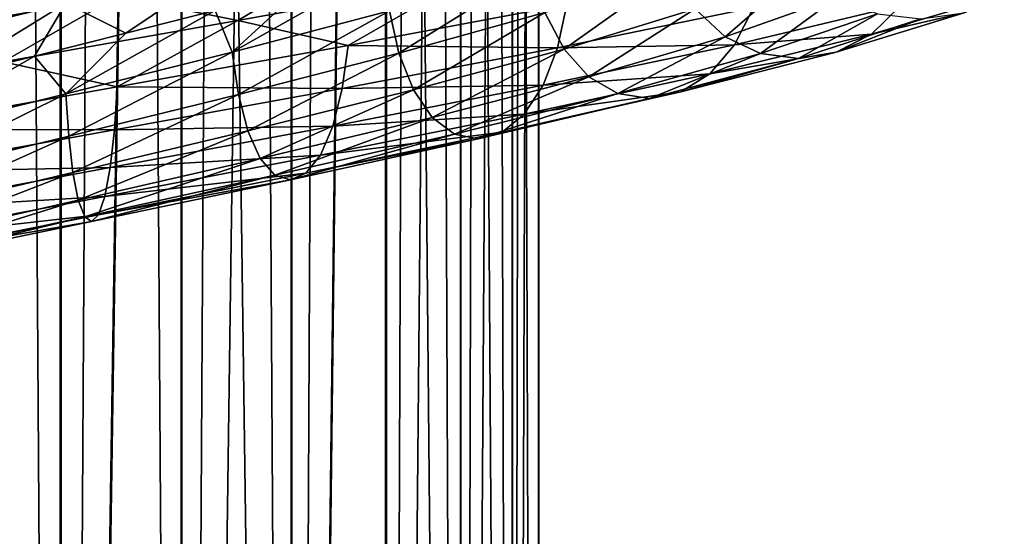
# Model space of a CAD drawing. Header units: metres. Extents: x -109 to 109, y -917 to 389.
# Tile 342 of 656: x 1 to 15, y -655 to -648. Entities that reach past the tile are written whole.
import ezdxf

# ---------------------------------------------------------------- set-up
doc = ezdxf.new("R2010")
doc.units = ezdxf.units.M
doc.layers.add('solid_24503124_XXX_01_SW0001', color=7, linetype='CONTINUOUS')
doc.layers.add('solid_24503124_XXX_01_SW0001_01', color=7, linetype='CONTINUOUS')

msp = doc.modelspace()

# ---------------------------------------------------------------- linework, layer by layer
at = {"layer": 'solid_24503124_XXX_01_SW0001'}
for points in [[(1.767249, -701, -391.68576), (1.767193, -437, -391.68573), (0, -437, -391.5)], [(0, -701, -391.5), (1.767249, -701, -391.68576), (0, -437, -391.5)], [(1.767193, -589, -8.314267), (0, -701, -8.5), (0, -589, -8.5)], [(1.767193, -589, -8.314267), (1.744606, -701, -8.319036), (0, -701, -8.5)], [(1.834986, -647.439392, 14.760468), (0.101558, -648.502563, 14.806154), (-0.54983, -648.031006, 14.884398)]]:
    msp.add_3dface(points, dxfattribs=at)
at = {"layer": 'solid_24503124_XXX_01_SW0001_01'}
for points in [[(0, -701, -408.5), (0, -437, -408.5), (1.767193, -437, -408.31427)], [(1.767249, -701, -408.31424), (0, -701, -408.5), (1.767193, -437, -408.31427)], [(3.457262, -701, -392.234863), (3.457402, -437, -392.234924), (1.767193, -437, -391.68573)], [(1.767249, -701, -391.68576), (3.457262, -701, -392.234863), (1.767193, -437, -391.68573)], [(1.767249, -701, -408.31424), (1.767193, -437, -408.31427), (3.457402, -437, -407.765076)], [(3.457262, -701, -407.765137), (1.767249, -701, -408.31424), (3.457402, -437, -407.765076)], [(3.457262, -701, -392.234863), (4.996175, -701, -393.123352), (3.457402, -437, -392.234924)], [(3.457262, -701, -407.765137), (3.457402, -437, -407.765076), (4.996158, -437, -406.876648)], [(4.996175, -701, -406.876648), (3.457262, -701, -407.765137), (4.996158, -437, -406.876648)], [(4.996175, -701, -393.123352), (4.996158, -437, -393.123352), (3.457402, -437, -392.234924)], [(4.996175, -701, -393.123352), (6.316738, -437, -394.312408), (4.996158, -437, -393.123352)], [(4.996175, -701, -406.876648), (4.996158, -437, -406.876648), (6.316738, -437, -405.687592)], [(4.996175, -701, -393.123352), (6.316731, -701, -394.312378), (6.316738, -437, -394.312408)], [(6.316731, -701, -405.687622), (4.996175, -701, -406.876648), (6.316738, -437, -405.687592)], [(6.316731, -701, -394.312378), (7.361216, -701, -395.75), (6.316738, -437, -394.312408)], [(6.316731, -701, -405.687622), (6.316738, -437, -405.687592), (7.361266, -437, -404.249908)], [(7.361216, -701, -404.25), (6.316731, -701, -405.687622), (7.361266, -437, -404.249908)], [(7.361216, -701, -395.75), (7.361266, -437, -395.750092), (6.316738, -437, -394.312408)], [(7.361216, -701, -395.75), (8.083981, -701, -397.373352), (7.361266, -437, -395.750092)], [(7.361216, -701, -404.25), (7.361266, -437, -404.249908), (8.083978, -437, -402.626648)], [(8.083981, -701, -402.626648), (7.361216, -701, -404.25), (8.083978, -437, -402.626648)], [(8.083981, -701, -397.373352), (8.083978, -437, -397.373352), (7.361266, -437, -395.750092)], [(8.083981, -701, -397.373352), (8.453425, -437, -399.111481), (8.083978, -437, -397.373352)], [(8.083981, -701, -402.626648), (8.083978, -437, -402.626648), (8.453425, -437, -400.888519)], [(8.083981, -701, -397.373352), (8.453436, -701, -399.111511), (8.453425, -437, -399.111481)], [(8.453436, -701, -400.888489), (8.083981, -701, -402.626648), (8.453425, -437, -400.888519)], [(8.453436, -701, -400.888489), (8.453425, -437, -400.888519), (8.453425, -437, -399.111481)], [(8.453436, -701, -399.111511), (8.453436, -701, -400.888489), (8.453425, -437, -399.111481)], [(0, -589, 8.5), (0, -701, 8.5), (1.767249, -701, 8.314255)], [(1.767193, -589, 8.314267), (0, -589, 8.5), (1.767249, -701, 8.314255)], [(3.457402, -589, -7.765069), (3.437735, -701, -7.773801), (1.744606, -701, -8.319036)], [(1.767193, -589, -8.314267), (3.457402, -589, -7.765069), (1.744606, -701, -8.319036)], [(3.457402, -589, 7.765069), (1.767193, -589, 8.314267), (1.767249, -701, 8.314255)], [(3.457402, -589, 7.765069), (1.767249, -701, 8.314255), (3.458888, -701, 7.764412)], [(3.457402, -589, -7.765069), (4.980319, -701, -6.888136), (3.437735, -701, -7.773801)], [(3.457402, -589, -7.765069), (4.996158, -589, -6.876657), (4.980319, -701, -6.888136)], [(4.996158, -589, 6.876657), (3.457402, -589, 7.765069), (3.458888, -701, 7.764412)], [(4.996158, -589, 6.876657), (3.458888, -701, 7.764412), (4.999055, -701, 6.874551)], [(6.316738, -589, -5.687599), (6.304805, -701, -5.700828), (4.980319, -701, -6.888136)], [(4.996158, -589, -6.876657), (6.316738, -589, -5.687599), (4.980319, -701, -6.888136)], [(6.316738, -589, 5.687599), (4.996158, -589, 6.876657), (4.999055, -701, 6.874551)], [(6.316738, -589, 5.687599), (4.999055, -701, 6.874551), (6.320303, -701, 5.68364)], [(6.316738, -589, -5.687599), (7.353192, -701, -4.263868), (6.304805, -701, -5.700828)], [(6.316738, -589, -5.687599), (7.361266, -589, -4.249895), (7.353192, -701, -4.263868)], [(7.361266, -589, 4.249895), (6.316738, -589, 5.687599), (6.320303, -701, 5.68364)], [(7.361266, -589, 4.249895), (6.320303, -701, 5.68364), (7.364774, -701, 4.243832)], [(7.361266, -589, -4.249895), (8.079568, -701, -2.640186), (7.353192, -701, -4.263868)], [(7.361266, -589, -4.249895), (8.083978, -589, -2.626658), (8.079568, -701, -2.640186)], [(8.083978, -589, 2.626658), (7.361266, -589, 4.249895), (7.364774, -701, 4.243832)], [(8.083978, -589, 2.626658), (7.364774, -701, 4.243832), (8.086726, -701, 2.618177)], [(8.083978, -589, -2.626658), (8.452125, -701, -0.900884), (8.079568, -701, -2.640186)], [(8.083978, -589, -2.626658), (8.453425, -589, -0.888516), (8.452125, -701, -0.900884)], [(8.453425, -589, 0.888516), (8.083978, -589, 2.626658), (8.086726, -701, 2.618177)], [(8.453425, -589, 0.888516), (8.086726, -701, 2.618177), (8.454546, -701, 0.877868)], [(8.453425, -589, -0.888516), (8.454546, -701, 0.877868), (8.452125, -701, -0.900884)], [(8.453425, -589, -0.888516), (8.453425, -589, 0.888516), (8.454546, -701, 0.877868)], [(-0.54983, -648.031006, 14.884398), (-0.561071, -647.427063, 15.151642), (1.872501, -646.83551, 15.025391)], [(1.834986, -647.439392, 14.760468), (-0.54983, -648.031006, 14.884398), (1.872501, -646.83551, 15.025391)], [(5.787094, -646.760681, 19.270754), (2.55083, -647.341431, 20.015024), (4.241323, -647.680298, 19.814005)], [(5.787094, -646.760681, 19.270754), (4.241323, -647.680298, 19.814005), (7.391504, -647.108948, 18.785767)], [(4.163052, -646.855042, 14.222156), (2.671916, -647.859985, 14.528616), (1.834986, -647.439392, 14.760468)], [(4.163052, -646.855042, 14.222156), (3.922735, -647.542725, 14.207839), (2.671916, -647.859985, 14.528616)], [(4.163641, -648.125244, 14.24616), (5.13901, -647.227112, 13.767732), (6.309525, -646.913269, 13.213104)], [(6.363503, -647.547852, 13.307438), (4.163641, -648.125244, 14.24616), (6.309525, -646.913269, 13.213104)], [(6.494367, -648.142029, 13.564978), (6.363503, -647.547852, 13.307438), (8.36779, -646.976929, 11.999696)], [(8.539873, -647.571533, 12.230555), (6.494367, -648.142029, 13.564978), (8.36779, -646.976929, 11.999696)], [(11.063508, -647.909424, 11.240762), (10.644269, -647.519592, 10.857067), (12.154354, -646.96106, 8.838085)], [(12.63307, -647.352295, 9.142668), (11.063508, -647.909424, 11.240762), (12.154354, -646.96106, 8.838085)], [(7.391504, -647.108948, 18.785767), (4.241323, -647.680298, 19.814005), (5.787683, -648.030884, 19.294758)], [(7.391504, -647.108948, 18.785767), (5.787683, -648.030884, 19.294758), (8.845608, -647.459778, 17.993927)], [(8.807314, -648.083252, 12.582143), (8.539873, -647.571533, 12.230555), (10.321047, -647.006958, 10.557548)], [(10.644269, -647.519592, 10.857067), (8.807314, -648.083252, 12.582143), (10.321047, -647.006958, 10.557548)], [(4.163641, -648.125244, 14.24616), (3.922735, -647.542725, 14.207839), (5.13901, -647.227112, 13.767732)], [(-0.753015, -647.338684, 19.893433), (-0.764324, -647.932312, 20.183258), (2.55083, -647.341431, 20.015024)], [(2.55083, -647.341431, 20.015024), (-0.764324, -647.932312, 20.183258), (0.955986, -648.262451, 20.278608)], [(2.55083, -647.341431, 20.015024), (0.955986, -648.262451, 20.278608), (4.241323, -647.680298, 19.814005)], [(11.5563, -648.14325, 11.687857), (11.063508, -647.909424, 11.240762), (12.63307, -647.352295, 9.142668)], [(13.195774, -647.587708, 9.496771), (11.5563, -648.14325, 11.687857), (12.63307, -647.352295, 9.142668)], [(14.970403, -647.323669, 10.595954), (13.110445, -647.874084, 13.080315), (14.408358, -647.572937, 10.250721)], [(13.52882, -647.469727, 13.449369), (13.110445, -647.874084, 13.080315), (14.970403, -647.323669, 10.595954)], [(1.834986, -647.439392, 14.760468), (1.393319, -648.180176, 14.728663), (0.101558, -648.502563, 14.806154)], [(1.834986, -647.439392, 14.760468), (2.671916, -647.859985, 14.528616), (1.393319, -648.180176, 14.728663)], [(8.845608, -647.459778, 17.993927), (5.787683, -648.030884, 19.294758), (8.715528, -648.063171, 17.758774)], [(8.845608, -647.459778, 17.993927), (8.715528, -648.063171, 17.758774), (11.460626, -647.50061, 15.971505)], [(11.460626, -647.50061, 15.971505), (8.715528, -648.063171, 17.758774), (11.194058, -648.025269, 15.639126)], [(9.154202, -648.471924, 13.033375), (8.807314, -648.083252, 12.582143), (10.644269, -647.519592, 10.857067)], [(11.063508, -647.909424, 11.240762), (9.154202, -648.471924, 13.033375), (10.644269, -647.519592, 10.857067)], [(13.52882, -647.469727, 13.449369), (11.194058, -648.025269, 15.639126), (13.110445, -647.874084, 13.080315)], [(11.460626, -647.50061, 15.971505), (11.194058, -648.025269, 15.639126), (13.52882, -647.469727, 13.449369)], [(1.835246, -648.709656, 14.784547), (2.671916, -647.859985, 14.528616), (3.922735, -647.542725, 14.207839)], [(4.163641, -648.125244, 14.24616), (1.835246, -648.709656, 14.784547), (3.922735, -647.542725, 14.207839)], [(4.249266, -648.719116, 14.522791), (4.163641, -648.125244, 14.24616), (6.363503, -647.547852, 13.307438)], [(6.494367, -648.142029, 13.564978), (4.249266, -648.719116, 14.522791), (6.363503, -647.547852, 13.307438)], [(6.69775, -648.653015, 13.958031), (6.494367, -648.142029, 13.564978), (8.539873, -647.571533, 12.230555)], [(8.807314, -648.083252, 12.582143), (6.69775, -648.653015, 13.958031), (8.539873, -647.571533, 12.230555)], [(12.087361, -648.214905, 12.166524), (11.5563, -648.14325, 11.687857), (13.195774, -647.587708, 9.496771)], [(13.802176, -647.661133, 9.875224), (12.087361, -648.214905, 12.166524), (13.195774, -647.587708, 9.496771)], [(12.61823, -648.125, 12.642199), (12.087361, -648.214905, 12.166524), (13.802176, -647.661133, 9.875224)], [(14.408358, -647.572937, 10.250721), (12.61823, -648.125, 12.642199), (13.802176, -647.661133, 9.875224)], [(13.110445, -647.874084, 13.080315), (12.61823, -648.125, 12.642199), (14.408358, -647.572937, 10.250721)], [(4.241323, -647.680298, 19.814005), (0.955986, -648.262451, 20.278608), (2.55109, -648.611633, 20.039104)], [(4.241323, -647.680298, 19.814005), (2.55109, -648.611633, 20.039104), (5.787683, -648.030884, 19.294758)], [(1.835246, -648.709656, 14.784547), (1.393319, -648.180176, 14.728663), (2.671916, -647.859985, 14.528616)], [(9.56195, -648.704346, 13.559855), (9.154202, -648.471924, 13.033375), (11.063508, -647.909424, 11.240762)], [(11.5563, -648.14325, 11.687857), (9.56195, -648.704346, 13.559855), (11.063508, -647.909424, 11.240762)], [(13.110445, -647.874084, 13.080315), (10.847885, -648.430847, 15.202674), (12.61823, -648.125, 12.642199)], [(11.194058, -648.025269, 15.639126), (10.847885, -648.430847, 15.202674), (13.110445, -647.874084, 13.080315)], [(5.787683, -648.030884, 19.294758), (2.55109, -648.611633, 20.039104), (5.702573, -648.634583, 19.040628)], [(5.787683, -648.030884, 19.294758), (5.702573, -648.634583, 19.040628), (8.715528, -648.063171, 17.758774)], [(8.715528, -648.063171, 17.758774), (5.702573, -648.634583, 19.040628), (8.512811, -648.588562, 17.385065)], [(11.194058, -648.025269, 15.639126), (8.512811, -648.588562, 17.385065), (10.847885, -648.430847, 15.202674)], [(8.715528, -648.063171, 17.758774), (8.512811, -648.588562, 17.385065), (11.194058, -648.025269, 15.639126)], [(-0.549908, -649.30127, 14.908492), (0.101558, -648.502563, 14.806154), (1.393319, -648.180176, 14.728663)], [(1.835246, -648.709656, 14.784547), (-0.549908, -649.30127, 14.908492), (1.393319, -648.180176, 14.728663)], [(1.872988, -649.303284, 15.072037), (1.835246, -648.709656, 14.784547), (4.163641, -648.125244, 14.24616)], [(4.249266, -648.719116, 14.522791), (1.872988, -649.303284, 15.072037), (4.163641, -648.125244, 14.24616)], [(4.382339, -649.229553, 14.945516), (4.249266, -648.719116, 14.522791), (6.494367, -648.142029, 13.564978)], [(6.69775, -648.653015, 13.958031), (4.382339, -649.229553, 14.945516), (6.494367, -648.142029, 13.564978)], [(6.961549, -649.040771, 14.463046), (6.69775, -648.653015, 13.958031), (8.807314, -648.083252, 12.582143)], [(9.154202, -648.471924, 13.033375), (6.961549, -649.040771, 14.463046), (8.807314, -648.083252, 12.582143)], [(10.001362, -648.774536, 14.124072), (9.56195, -648.704346, 13.559855), (11.5563, -648.14325, 11.687857)], [(12.087361, -648.214905, 12.166524), (10.001362, -648.774536, 14.124072), (11.5563, -648.14325, 11.687857)], [(10.440615, -648.683105, 14.685266), (10.001362, -648.774536, 14.124072), (12.087361, -648.214905, 12.166524)], [(12.61823, -648.125, 12.642199), (10.440615, -648.683105, 14.685266), (12.087361, -648.214905, 12.166524)], [(10.847885, -648.430847, 15.202674), (10.440615, -648.683105, 14.685266), (12.61823, -648.125, 12.642199)], [(0.955986, -648.262451, 20.278608), (-0.764402, -649.202515, 20.207354), (2.55109, -648.611633, 20.039104)], [(7.271632, -649.272095, 15.052745), (6.961549, -649.040771, 14.463046), (9.154202, -648.471924, 13.033375)], [(9.56195, -648.704346, 13.559855), (7.271632, -649.272095, 15.052745), (9.154202, -648.471924, 13.033375)], [(10.847885, -648.430847, 15.202674), (8.249555, -648.995056, 16.894941), (10.440615, -648.683105, 14.685266)], [(8.512811, -648.588562, 17.385065), (8.249555, -648.995056, 16.894941), (10.847885, -648.430847, 15.202674)], [(2.55109, -648.611633, 20.039104), (-0.764402, -649.202515, 20.207354), (2.513575, -649.215576, 19.774181)], [(2.55109, -648.611633, 20.039104), (2.513575, -649.215576, 19.774181), (5.702573, -648.634583, 19.040628)], [(8.512811, -648.588562, 17.385065), (5.569934, -649.160461, 18.637346), (8.249555, -648.995056, 16.894941)], [(5.702573, -648.634583, 19.040628), (5.569934, -649.160461, 18.637346), (8.512811, -648.588562, 17.385065)], [(-0.561217, -649.894897, 15.198318), (-0.549908, -649.30127, 14.908492), (1.835246, -648.709656, 14.784547)], [(1.872988, -649.303284, 15.072037), (-0.561217, -649.894897, 15.198318), (1.835246, -648.709656, 14.784547)], [(1.931643, -649.813477, 15.511638), (1.872988, -649.303284, 15.072037), (4.249266, -648.719116, 14.522791)], [(4.382339, -649.229553, 14.945516), (1.931643, -649.813477, 15.511638), (4.249266, -648.719116, 14.522791)], [(5.702573, -648.634583, 19.040628), (2.513575, -649.215576, 19.774181), (5.569934, -649.160461, 18.637346)], [(4.554944, -649.616638, 15.489016), (4.382339, -649.229553, 14.945516), (6.69775, -648.653015, 13.958031)], [(6.961549, -649.040771, 14.463046), (4.554944, -649.616638, 15.489016), (6.69775, -648.653015, 13.958031)], [(7.605794, -649.341064, 15.685091), (7.271632, -649.272095, 15.052745), (9.56195, -648.704346, 13.559855)], [(10.001362, -648.774536, 14.124072), (7.605794, -649.341064, 15.685091), (9.56195, -648.704346, 13.559855)], [(10.440615, -648.683105, 14.685266), (7.939835, -649.248474, 16.314388), (10.001362, -648.774536, 14.124072)], [(8.249555, -648.995056, 16.894941), (7.939835, -649.248474, 16.314388), (10.440615, -648.683105, 14.685266)], [(7.939835, -649.248474, 16.314388), (7.605794, -649.341064, 15.685091), (10.001362, -648.774536, 14.124072)], [(4.757831, -649.847168, 16.123953), (4.554944, -649.616638, 15.489016), (6.961549, -649.040771, 14.463046)], [(7.271632, -649.272095, 15.052745), (4.757831, -649.847168, 16.123953), (6.961549, -649.040771, 14.463046)], [(8.249555, -648.995056, 16.894941), (5.397686, -649.567688, 18.108816), (7.939835, -649.248474, 16.314388)], [(5.569934, -649.160461, 18.637346), (5.397686, -649.567688, 18.108816), (8.249555, -648.995056, 16.894941)], [(5.569934, -649.160461, 18.637346), (2.455111, -649.74176, 19.354078), (5.397686, -649.567688, 18.108816)], [(2.513575, -649.215576, 19.774181), (2.455111, -649.74176, 19.354078), (5.569934, -649.160461, 18.637346)], [(-0.764402, -649.202515, 20.207354), (-0.753161, -649.806458, 19.940109), (2.513575, -649.215576, 19.774181)], [(2.513575, -649.215576, 19.774181), (-0.753161, -649.806458, 19.940109), (2.455111, -649.74176, 19.354078)], [(-0.578793, -650.404968, 15.641549), (-0.561217, -649.894897, 15.198318), (1.872988, -649.303284, 15.072037)], [(1.931643, -649.813477, 15.511638), (-0.578793, -650.404968, 15.641549), (1.872988, -649.303284, 15.072037)], [(2.007724, -650.200134, 16.077026), (1.931643, -649.813477, 15.511638), (4.382339, -649.229553, 14.945516)], [(4.554944, -649.616638, 15.489016), (2.007724, -650.200134, 16.077026), (4.382339, -649.229553, 14.945516)], [(4.976473, -649.915283, 16.805048), (4.757831, -649.847168, 16.123953), (7.271632, -649.272095, 15.052745)], [(7.605794, -649.341064, 15.685091), (4.976473, -649.915283, 16.805048), (7.271632, -649.272095, 15.052745)], [(7.939835, -649.248474, 16.314388), (5.195036, -649.821838, 17.483078), (7.605794, -649.341064, 15.685091)], [(5.397686, -649.567688, 18.108816), (5.195036, -649.821838, 17.483078), (7.939835, -649.248474, 16.314388)], [(5.195036, -649.821838, 17.483078), (4.976473, -649.915283, 16.805048), (7.605794, -649.341064, 15.685091)], [(5.397686, -649.567688, 18.108816), (2.379187, -650.149353, 18.803703), (5.195036, -649.821838, 17.483078)], [(2.455111, -649.74176, 19.354078), (2.379187, -650.149353, 18.803703), (5.397686, -649.567688, 18.108816)], [(2.097152, -650.430237, 16.737694), (2.007724, -650.200134, 16.077026), (4.554944, -649.616638, 15.489016)], [(4.757831, -649.847168, 16.123953), (2.097152, -650.430237, 16.737694), (4.554944, -649.616638, 15.489016)], [(-0.753161, -649.806458, 19.940109), (-0.735643, -650.332703, 19.516386), (2.455111, -649.74176, 19.354078)], [(2.455111, -649.74176, 19.354078), (-0.735643, -650.332703, 19.516386), (2.379187, -650.149353, 18.803703)], [(-0.601589, -650.791565, 16.211647), (-0.578793, -650.404968, 15.641549), (1.931643, -649.813477, 15.511638)], [(2.007724, -650.200134, 16.077026), (-0.601589, -650.791565, 16.211647), (1.931643, -649.813477, 15.511638)], [(2.193525, -650.497864, 17.446518), (2.097152, -650.430237, 16.737694), (4.757831, -649.847168, 16.123953)], [(4.976473, -649.915283, 16.805048), (2.193525, -650.497864, 17.446518), (4.757831, -649.847168, 16.123953)], [(5.195036, -649.821838, 17.483078), (2.289863, -650.403931, 18.152266), (4.976473, -649.915283, 16.805048)], [(2.379187, -650.149353, 18.803703), (2.289863, -650.403931, 18.152266), (5.195036, -649.821838, 17.483078)], [(2.289863, -650.403931, 18.152266), (2.193525, -650.497864, 17.446518), (4.976473, -649.915283, 16.805048)], [(-0.735643, -650.332703, 19.516386), (-0.712893, -650.740356, 18.961313), (2.379187, -650.149353, 18.803703)], [(2.379187, -650.149353, 18.803703), (-0.712893, -650.740356, 18.961313), (2.289863, -650.403931, 18.152266)], [(-0.628385, -651.021545, 16.877848), (-0.601589, -650.791565, 16.211647), (2.007724, -650.200134, 16.077026)], [(2.097152, -650.430237, 16.737694), (-0.628385, -651.021545, 16.877848), (2.007724, -650.200134, 16.077026)], [(-0.712893, -650.740356, 18.961313), (-0.686129, -650.995056, 18.304346), (2.289863, -650.403931, 18.152266)], [(2.289863, -650.403931, 18.152266), (-0.686129, -650.995056, 18.304346), (2.193525, -650.497864, 17.446518)], [(-0.686129, -650.995056, 18.304346), (-0.657262, -651.089111, 17.592636), (2.193525, -650.497864, 17.446518)], [(-0.657262, -651.089111, 17.592636), (-0.628385, -651.021545, 16.877848), (2.097152, -650.430237, 16.737694)], [(2.193525, -650.497864, 17.446518), (-0.657262, -651.089111, 17.592636), (2.097152, -650.430237, 16.737694)]]:
    msp.add_3dface(points, dxfattribs=at)

doc.saveas('drawing.dxf')
